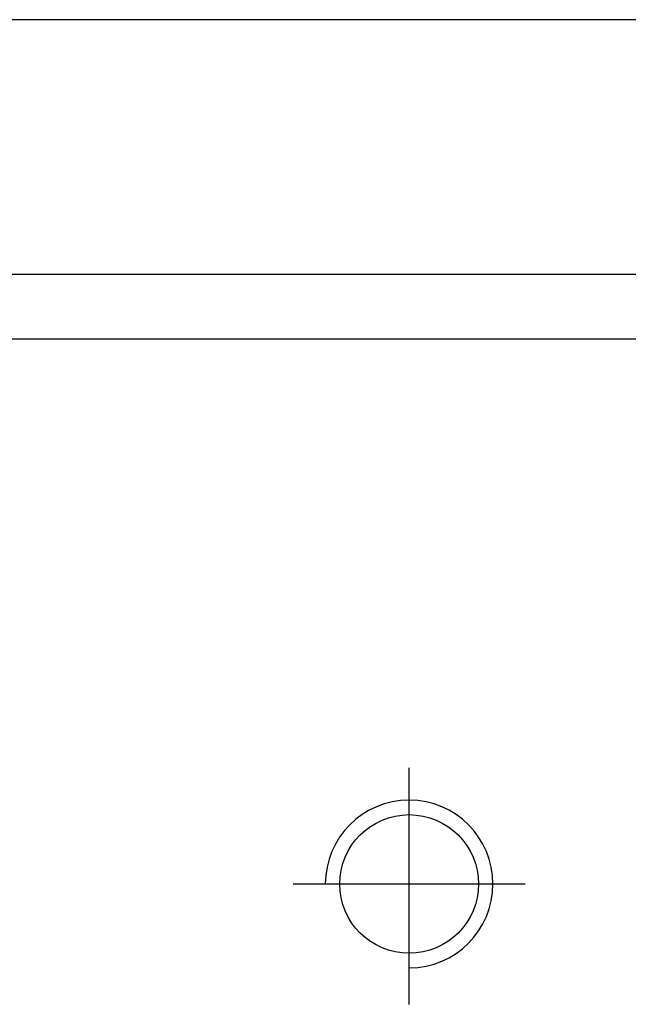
# Model space of a CAD drawing. Header units: millimetres. Extents: x -212 to 3135, y -1694 to 860.
# Tile 471 of 565: x 1048 to 1058, y -649 to -633. Entities that reach past the tile are written whole.
import ezdxf

# ---------------------------------------------------------------- set-up
doc = ezdxf.new("R2010")
doc.units = ezdxf.units.MM
doc.layers.add('2', color=7, linetype='CONTINUOUS', true_color=0xffffff)

msp = doc.modelspace()

# ---------------------------------------------------------------- linework, layer by layer
at = {"layer": '2', "linetype": 'Continuous'}
for p, q in [((1062.935, -633.401), (1015.925, -633.401)), ((1103.673, -637.354), (1004.425, -637.354)), ((1204.425, -638.354), (1004.425, -638.354))]:
    msp.add_line(p, q, dxfattribs=at)
at = {"layer": '2', "ltscale": 0.5}
for p, q in [((1054.425, -648.669), (1054.425, -645.003)), ((1052.625, -646.803), (1056.225, -646.803))]:
    msp.add_line(p, q, dxfattribs=at)
at = {"layer": '2', "linetype": 'Continuous'}
msp.add_circle((1054.425, -646.803), 1.075, dxfattribs=at)
at = {"layer": '2'}
msp.add_arc((1054.425, -646.803), 1.3, 270, 180, dxfattribs=at)

doc.saveas('drawing.dxf')
